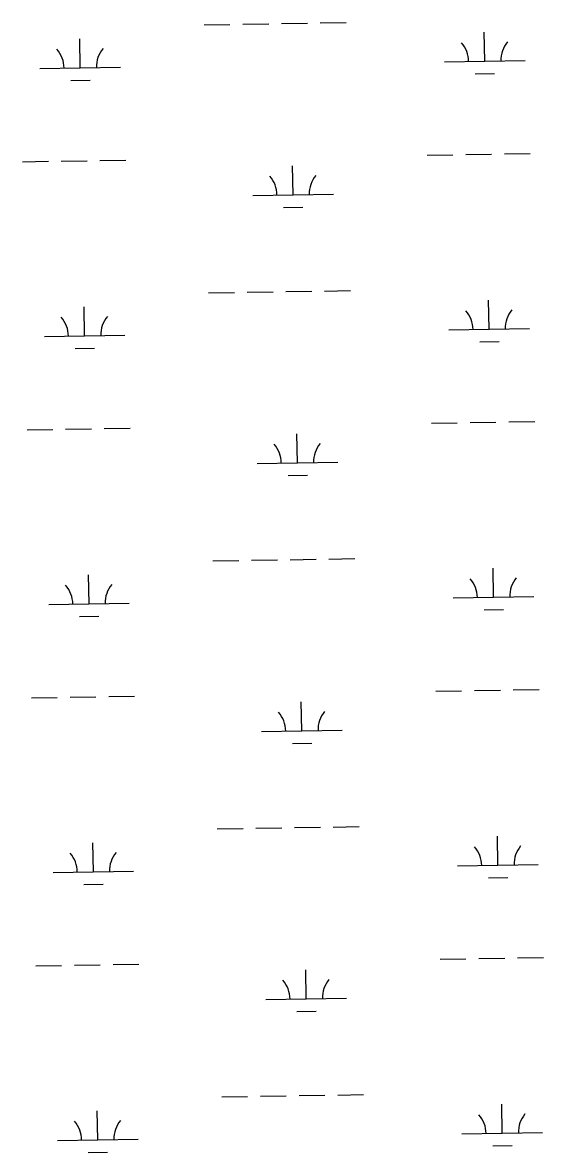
# Model space of a CAD drawing. Extents: x 3855477 to 3893699, y 299188 to 325115.
# Drawn here: x 3884624 to 3885270, y 310424 to 311826 of the extents above; entities that cross this region are included whole.
import ezdxf

# ---------------------------------------------------------------- set-up
doc = ezdxf.new("R2010")
doc.units = 0
doc.layers.add('V-WETL-SWMP', color=7, linetype='Continuous')

msp = doc.modelspace()

# ---------------------------------------------------------------- linework, layer by layer
at = {"layer": 'V-WETL-SWMP'}
for p, q in [((3884848.9, 311823.6), (3884880.9, 311824.1)), ((3884896.9, 311824.4), (3884928.9, 311824.9)), ((3884944.9, 311825.2), (3884976.9, 311825.7)), ((3884992.9, 311826), (3885024.9, 311826.5)), ((3885197, 311778.5), (3885196.4, 311814.5)), ((3884695.2, 311770.4), (3884694.6, 311806.4)), ((3884645.2, 311769.6), (3884745.1, 311771.2)), ((3885147, 311777.7), (3885247, 311779.4)), ((3884683.4, 311754.7), (3884707.4, 311755.1)), ((3885185.2, 311762.9), (3885209.2, 311763.3)), ((3884623.6, 311653.8), (3884655.6, 311654.3)), ((3884671.6, 311654.5), (3884703.6, 311655.1)), ((3884719.6, 311655.3), (3884751.6, 311655.8)), ((3885125.5, 311661.9), (3885157.5, 311662.5)), ((3885173.5, 311662.7), (3885205.5, 311663.2)), ((3885221.5, 311663.5), (3885253.5, 311664)), ((3884959.2, 311612.8), (3884958.6, 311648.8)), ((3884909.2, 311612), (3885009.2, 311613.6)), ((3884947.4, 311597.2), (3884971.4, 311597.6)), ((3884854.3, 311491), (3884886.3, 311491.5)), ((3884902.3, 311491.8), (3884934.3, 311492.3)), ((3884950.3, 311492.6), (3884982.3, 311493.1)), ((3884998.3, 311493.3), (3885030.3, 311493.9)), ((3884700.6, 311437.7), (3884700, 311473.7)), ((3885202.4, 311445.9), (3885201.8, 311481.9)), ((3885152.4, 311445.1), (3885252.4, 311446.7)), ((3884650.6, 311436.9), (3884750.6, 311438.6)), ((3885190.7, 311430.3), (3885214.7, 311430.7)), ((3884688.8, 311422.1), (3884712.8, 311422.5)), ((3884629.1, 311321.1), (3884661, 311321.6)), ((3884677, 311321.9), (3884709, 311322.4)), ((3884725, 311322.7), (3884757, 311323.2)), ((3885130.9, 311329.3), (3885162.9, 311329.8)), ((3885178.9, 311330.1), (3885210.9, 311330.6)), ((3885226.9, 311330.9), (3885258.9, 311331.4)), ((3884964.6, 311280.2), (3884964, 311316.2)), ((3884914.6, 311279.3), (3885014.6, 311281)), ((3884952.9, 311264.5), (3884976.9, 311264.9)), ((3884859.7, 311158.4), (3884891.7, 311158.9)), ((3884907.7, 311159.1), (3884939.7, 311159.7)), ((3884955.7, 311159.9), (3884987.7, 311160.4)), ((3885003.7, 311160.7), (3885035.7, 311161.2)), ((3885207.8, 311113.3), (3885207.2, 311149.3)), ((3884706, 311105.1), (3884705.4, 311141.1)), ((3885157.8, 311112.5), (3885257.8, 311114.1)), ((3884656, 311104.3), (3884756, 311105.9)), ((3885196.1, 311097.7), (3885220.1, 311098.1)), ((3884694.2, 311089.5), (3884718.2, 311089.9)), ((3885136.3, 310996.7), (3885168.3, 310997.2)), ((3885184.3, 310997.5), (3885216.3, 310998)), ((3885232.3, 310998.2), (3885264.3, 310998.8)), ((3884634.5, 310988.5), (3884666.5, 310989)), ((3884682.5, 310989.3), (3884714.5, 310989.8)), ((3884730.5, 310990.1), (3884762.5, 310990.6)), ((3884970, 310947.5), (3884969.4, 310983.5)), ((3884920, 310946.7), (3885020, 310948.3)), ((3884958.3, 310931.9), (3884982.3, 310932.3)), ((3884913.1, 310826.5), (3884945.1, 310827)), ((3884961.1, 310827.3), (3884993.1, 310827.8)), ((3885009.1, 310828.1), (3885041.1, 310828.6)), ((3884865.2, 310825.7), (3884897.1, 310826.3)), ((3885213.2, 310780.7), (3885212.7, 310816.7)), ((3884711.4, 310772.5), (3884710.8, 310808.5)), ((3884661.4, 310771.7), (3884761.4, 310773.3)), ((3885163.3, 310779.8), (3885263.2, 310781.5)), ((3884699.7, 310756.9), (3884723.7, 310757.2)), ((3885201.5, 310765), (3885225.5, 310765.4)), ((3885141.7, 310664), (3885173.7, 310664.6)), ((3885189.7, 310664.8), (3885221.7, 310665.3)), ((3885237.7, 310665.6), (3885269.7, 310666.1)), ((3884639.9, 310655.9), (3884671.9, 310656.4)), ((3884687.9, 310656.6), (3884719.9, 310657.2)), ((3884735.9, 310657.4), (3884767.9, 310658)), ((3884975.4, 310614.9), (3884974.9, 310650.9)), ((3884925.5, 310614.1), (3885025.4, 310615.7)), ((3884963.7, 310599.3), (3884987.7, 310599.7)), ((3884870.6, 310493.1), (3884902.6, 310493.6)), ((3884918.6, 310493.9), (3884950.6, 310494.4)), ((3884966.6, 310494.7), (3884998.6, 310495.2)), ((3885014.6, 310495.4), (3885046.5, 310496)), ((3885218.7, 310448), (3885218.1, 310484)), ((3884716.8, 310439.8), (3884716.2, 310475.8)), ((3885168.7, 310447.2), (3885268.7, 310448.8)), ((3884666.8, 310439), (3884766.8, 310440.7)), ((3884705.1, 310424.2), (3884729.1, 310424.6)), ((3885206.9, 310432.4), (3885230.9, 310432.8))]:
    msp.add_line(p, q, dxfattribs=at)
for centre, start, end in [((3884750.4, 311771.7), 140.1615, 181.7052), ((3885141.7, 311778.1), 0.1615, 41.7052), ((3885252.2, 311779.9), 140.1615, 181.7052), ((3884639.9, 311769.9), 0.1615, 41.7052), ((3884903.9, 311612.4), 0.1615, 41.7052), ((3885014.4, 311614.2), 140.1615, 181.7052), ((3884645.3, 311437.3), 0.1615, 41.7052), ((3884755.8, 311439.1), 140.1615, 181.7052), ((3885147.2, 311445.5), 0.1615, 41.7052), ((3885257.6, 311447.3), 140.1615, 181.7052), ((3885019.8, 311281.5), 140.1615, 181.7052), ((3884909.4, 311279.7), 0.1615, 41.7052), ((3885152.6, 311112.9), 0.1615, 41.7052), ((3885263.1, 311114.7), 140.1615, 181.7052), ((3884650.7, 311104.7), 0.1615, 41.7052), ((3884761.2, 311106.5), 140.1615, 181.7052), ((3884914.8, 310947.1), 0.1615, 41.7052), ((3885025.3, 310948.9), 140.1615, 181.7052), ((3885158, 310780.2), 0.1615, 41.7052), ((3885268.5, 310782), 140.1615, 181.7052), ((3884656.2, 310772.1), 0.1615, 41.7052), ((3884766.6, 310773.9), 140.1615, 181.7052), ((3884920.2, 310614.5), 0.1615, 41.7052), ((3885030.7, 310616.3), 140.1615, 181.7052), ((3884661.6, 310439.4), 0.1615, 41.7052), ((3884772.1, 310441.2), 140.1615, 181.7052), ((3885163.4, 310447.6), 0.1615, 41.7052), ((3885273.9, 310449.4), 140.1615, 181.7052)]:
    msp.add_arc(centre, 35.2, start, end, dxfattribs=at)

doc.saveas('drawing.dxf')
